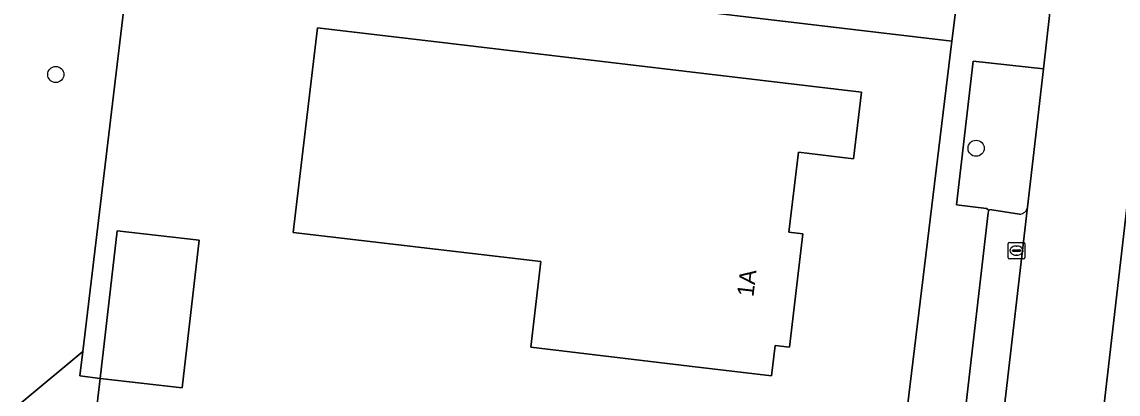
# Model space of a CAD drawing. Extents: x 162026 to 163502, y 387295 to 388169.
# Drawn here: x 162136.1 to 162202.4, y 387475.5 to 387498 of the extents above; entities that cross this region are included whole.
import ezdxf

# ---------------------------------------------------------------- set-up
doc = ezdxf.new("R2010")
doc.units = 0
for name, color, linetype in [('IMGEO_Boom', 7, 'Continuous'), ('IMGEO_Erf', 7, 'Continuous'), ('IMGEO_Groenvoorziening', 7, 'Continuous'), ('IMGEO_Kolk', 7, 'Continuous'), ('IMGEO_Pand', 7, 'Continuous'), ('IMGEO_Pand_nummerreeks', 7, 'Continuous'), ('IMGEO_Parkeervlak_open', 7, 'Continuous'), ('IMGEO_Rijbaan_lokaal_open', 7, 'Continuous'), ('IMGEO_Voetpad_open', 7, 'Continuous')]:
    doc.layers.add(name, color=color, linetype=linetype)

msp = doc.modelspace()

# ---------------------------------------------------------------- linework, layer by layer
at = {"layer": 'IMGEO_Boom'}
for centre in [(162138.103, 387494.841), (162193.802, 387490.37)]:
    msp.add_circle(centre, 0.489, dxfattribs=at)
at = {"layer": 'IMGEO_Erf'}
for points in [[(162147.742, 387555.548), (162145.724, 387537.461), (162159.542, 387535.905), (162159.576, 387536.203), (162159.945, 387539.485), (162162.723, 387539.173), (162163.484, 387545.937), (162164.264, 387552.876), (162169.212, 387552.32), (162174.18, 387551.761), (162173.4, 387544.822), (162172.62, 387537.883), (162166.576, 387538.562), (162166.231, 387535.499), (162165.861, 387532.205), (162159.21, 387532.953), (162156.962, 387513.308), (162144.121, 387514.728), (162139.742, 387478.052), (162139.567, 387476.568), (162140.792, 387476.423), (162137.012, 387444.595), (162151.356, 387442.837), (162183.812, 387439.198)], [(162185.556, 387440.714), (162185.596, 387441.063), (162186.016, 387444.76), (162189.03, 387469.585), (162192.342, 387496.867), (162166.045, 387500), (162144.902, 387502.519), (162145.274, 387505.516), (162146.019, 387511.526), (162178.235, 387507.643), (162177.534, 387501.733), (162192.158, 387500), (162192.723, 387499.933), (162193.808, 387509.161), (162193.957, 387510.431)]]:
    msp.add_lwpolyline(points, dxfattribs=at)
for points in [[(162186.869, 387493.763), (162186.391, 387489.729), (162183.046, 387490.125), (162182.472, 387485.275), (162183.316, 387485.175), (162182.504, 387478.319), (162181.632, 387478.422), (162181.414, 387476.583), (162176.449, 387477.171), (162166.852, 387478.308), (162167.467, 387483.497), (162152.473, 387485.271), (162153.94, 387497.664), (162161.987, 387496.71)], [(162140.792, 387476.423), (162141.813, 387485.374), (162146.78, 387484.807), (162145.759, 387475.856)]]:
    msp.add_lwpolyline(points, close=True, dxfattribs=at)
at = {"layer": 'IMGEO_Groenvoorziening'}
for points in [[(162128.773, 387468.927), (162139.742, 387478.052), (162144.121, 387514.728), (162156.962, 387513.308), (162159.21, 387532.953), (162159.542, 387535.905), (162145.724, 387537.461), (162147.742, 387555.548)], [(162197.873, 387495.182), (162193.617, 387495.651), (162192.615, 387486.94), (162194.421, 387486.71), (162194.588, 387486.596)], [(162196.909, 387486.803), (162197.873, 387495.182)], [(162194.746, 387486.633), (162196.427, 387486.373)]]:
    msp.add_lwpolyline(points, dxfattribs=at)
msp.add_lwpolyline([(162140.792, 387476.423), (162139.567, 387476.568), (162139.742, 387478.052), (162128.773, 387468.927), (162129.558, 387468.012), (162130.243, 387467.019), (162130.82, 387465.96), (162131.284, 387464.846), (162131.628, 387463.69), (162131.85, 387462.505), (162131.946, 387461.303), (162131.917, 387460.097), (162131.761, 387458.901), (162131.482, 387457.727), (162131.081, 387456.59), (162130.564, 387455.5), (162129.935, 387454.471), (162129.155, 387453.451), (162128.563, 387452.834), (162129.85, 387451.383), (162131.335, 387449.709), (162135.788, 387444.582), (162137.008, 387444.444), (162137.012, 387444.595)], close=True, dxfattribs=at)
for centre, radius, start, end in [((162196.408, 387486.88), 0.507, 272.1578, 351.31553), ((162194.702, 387486.465), 0.174, 75.39499, 130.96474)]:
    msp.add_arc(centre, radius, start, end, dxfattribs=at)
at = {"layer": 'IMGEO_Kolk'}
for p, q in [((162195.745, 387483.738), (162195.745, 387484.59)), ((162195.82, 387484.664), (162196.672, 387484.664)), ((162196.004, 387484.158), (162196.004, 387484.17)), ((162196.442, 387484.121), (162196.044, 387484.121)), ((162196.047, 387484.207), (162196.445, 387484.207)), ((162196.233, 387484.444), (162196.258, 387484.444)), ((162196.488, 387484.17), (162196.488, 387484.158)), ((162196.746, 387484.59), (162196.746, 387483.738)), ((162196.672, 387483.664), (162195.82, 387483.664)), ((162196.256, 387483.884), (162196.231, 387483.884))]:
    msp.add_line(p, q, dxfattribs=at)
for points in [[(162195.745, 387483.738), (162195.745, 387484.59)], [(162195.82, 387484.664), (162196.672, 387484.664)], [(162196.746, 387484.59), (162196.746, 387483.738)], [(162196.672, 387483.664), (162195.82, 387483.664)]]:
    msp.add_lwpolyline(points, dxfattribs=at)
for centre, radius, start, end in [((162195.822, 387484.588), 0.0765, 91.55205, 178.44795), ((162195.822, 387484.588), 0.0765, 91.55205, 178.44795), ((162196.044, 387484.167), 0.0403, 85.87752, 175.75265), ((162196.041, 387484.157), 0.0366, 178.93798, 274.71019), ((162196.445, 387484.164), 0.043, 264.86636, 352.45326), ((162196.449, 387484.169), 0.0386, 1.73085, 96.63898), ((162196.67, 387484.588), 0.0765, 1.55205, 88.44795), ((162196.67, 387484.588), 0.0765, 1.55205, 88.44795), ((162195.822, 387483.74), 0.0765, 181.55205, 268.44795), ((162195.822, 387483.74), 0.0765, 181.55205, 268.44795), ((162196.67, 387483.74), 0.0765, 271.55205, 358.44795), ((162196.67, 387483.74), 0.0765, 271.55205, 358.44795)]:
    msp.add_arc(centre, radius, start, end, dxfattribs=at)
for centre, major_axis, ratio, start_param, end_param in [((162196.232, 387484.164), (-0.387, 0.002), 0.722429, 4.712389, 7.853982), ((162196.257, 387484.164), (-0.39, 0.002), 0.717154, 1.570796, 4.712389)]:
    msp.add_ellipse(centre, major_axis=major_axis, ratio=ratio, start_param=start_param, end_param=end_param, dxfattribs=at)
at = {"layer": 'IMGEO_Pand'}
for points in [[(162181.414, 387476.583), (162181.632, 387478.422), (162182.504, 387478.319), (162183.316, 387485.175), (162182.472, 387485.275), (162183.046, 387490.125), (162186.391, 387489.729), (162186.869, 387493.763), (162161.987, 387496.71), (162153.94, 387497.664), (162152.473, 387485.271), (162167.467, 387483.497), (162166.852, 387478.308), (162176.449, 387477.171)], [(162146.78, 387484.807), (162141.813, 387485.374), (162140.792, 387476.423), (162145.759, 387475.856)]]:
    msp.add_lwpolyline(points, close=True, dxfattribs=at)
at = {"layer": 'IMGEO_Parkeervlak_open'}
for points in [[(162206.081, 387505.229), (162205.054, 387505.351), (162197.45, 387439.337)], [(162195.432, 387474.076), (162196.909, 387486.803)], [(162194.529, 387486.45), (162193.201, 387474.92)], [(162196.427, 387486.373), (162194.746, 387486.633)]]:
    msp.add_lwpolyline(points, dxfattribs=at)
for centre, radius, start, end in [((162196.408, 387486.88), 0.507, 272.1578, 351.31553), ((162194.702, 387486.465), 0.174, 131.07119, 184.9206), ((162194.702, 387486.465), 0.174, 75.39499, 130.96474)]:
    msp.add_arc(centre, radius, start, end, dxfattribs=at)
at = {"layer": 'IMGEO_Rijbaan_lokaal_open'}
for points in [[(162199.408, 387509.26), (162199.365, 387508.893), (162198.987, 387504.995), (162198.447, 387500.241), (162197.873, 387495.182), (162196.909, 387486.803), (162195.432, 387474.076), (162194.279, 387463.96), (162192.789, 387451.192), (162191.602, 387440.767), (162191.559, 387440.459), (162191.43, 387439.168)], [(162197.45, 387439.337), (162205.054, 387505.351)]]:
    msp.add_lwpolyline(points, dxfattribs=at)
msp.add_lwpolyline([(162177.534, 387501.733), (162145.274, 387505.516), (162144.902, 387502.519), (162166.045, 387500), (162192.342, 387496.867), (162192.723, 387499.933), (162192.158, 387500)], close=True, dxfattribs=at)
at = {"layer": 'IMGEO_Voetpad_open'}
for points in [[(162193.957, 387510.431), (162193.808, 387509.161), (162192.723, 387499.933), (162192.342, 387496.867), (162189.03, 387469.585), (162186.016, 387444.76), (162185.596, 387441.063), (162187.282, 387440.876), (162188.586, 387451.869), (162190.384, 387451.728), (162190.624, 387451.958)], [(162194.588, 387486.596), (162194.421, 387486.71), (162192.615, 387486.94), (162193.617, 387495.651), (162197.873, 387495.182), (162198.447, 387500.241), (162194.187, 387500.739), (162195.193, 387509.243), (162199.365, 387508.893), (162199.408, 387509.26)], [(162193.201, 387474.92), (162194.529, 387486.45)]]:
    msp.add_lwpolyline(points, dxfattribs=at)
msp.add_arc((162194.702, 387486.465), 0.174, 131.07119, 184.9206, dxfattribs=at)

# ---------------------------------------------------------------- texts
at = {"layer": 'IMGEO_Pand_nummerreeks'}
msp.add_text('1A', height=1, rotation=83.24556, dxfattribs=at).set_placement((162180.323, 387481.335))

doc.saveas('drawing.dxf')
